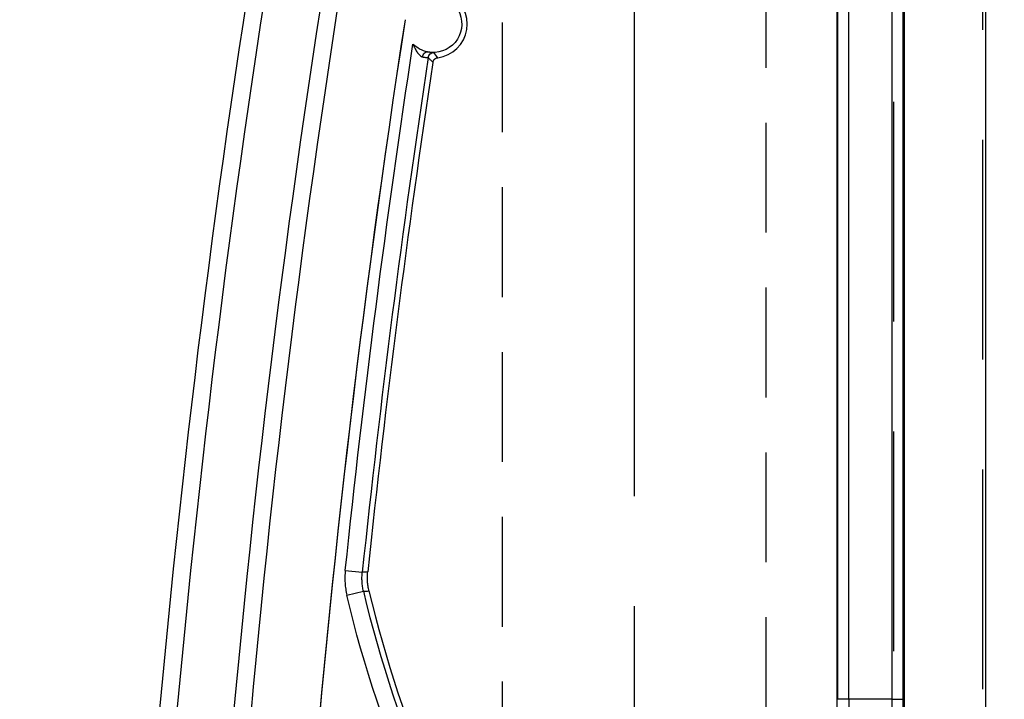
# Model space of a CAD drawing. Extents: x 2651 to 11825, y -3833 to 1075.
# Tile 394 of 656: x 4196 to 4218, y 712 to 727. Entities that reach past the tile are written whole.
import ezdxf

# ---------------------------------------------------------------- set-up
doc = ezdxf.new("R2010")
doc.units = 0
doc.header["$LTSCALE"] = 10
for name, pattern in [('CENTER', [2, 1.25, -0.25, 0.25, -0.25]), ('DASHED', [0.75, 0.5, -0.25]), ('HIDDEN', [0.375, 0.25, -0.125])]:
    doc.linetypes.add(name, pattern=pattern)
doc.layers.get('0').update_dxf_attribs({"linetype": 'CONTINUOUS'})
doc.layers.get('Defpoints').update_dxf_attribs({"linetype": 'CONTINUOUS'})
for name, color, linetype in [('1', 7, 'CONTINUOUS'), ('COOL', 150, 'HIDDEN'), ('DIM', 3, 'CONTINUOUS')]:
    doc.layers.add(name, color=color, linetype=linetype)
doc.styles.get("Standard").update_dxf_attribs({"font": 'romans.shx'})
doc.dimstyles.new('MM& INCH5', dxfattribs={"dimtxt": 5, "dimasz": 2.5, "dimexe": 1, "dimexo": 0.5, "dimtad": 0, "dimrnd": 1.38778e-17, "dimzin": 9, "dimdsep": 46, "dimtxsty": 'Standard', "dimblk": 'CLOSED', "dimcen": 0, "dimclrd": 3, "dimclre": 3, "dimclrt": 3, "dimazin": 2, "dimtfac": 0.75, "dimtofl": 0, "dimtmove": 0, "dimatfit": 3, "dimfxl": 0, "dimtolj": 1, "dimarcsym": 0})

# ---------------------------------------------------------------- blocks, each defined once
blk = doc.blocks.new('DSD')
at = {"layer": '1', "color": 6, "linetype": 'DASHED'}
for p, q in [((499.908, 459.883), (499.908, 509.019)), ((501.927, 509.019), (501.927, 460.933)), ((501.71, 495.113), (501.705, 495.113))]:
    blk.add_line(p, q, dxfattribs=at)
at = {"layer": '1', "color": 252, "linetype": 'Continuous'}
for p, q in [((501.692, 464.145), (501.692, 508.531)), ((499.831, 508.003), (499.831, 464.659)), ((501.71, 495.113), (501.71, 477.638)), ((501.969, 495.113), (501.71, 495.113)), ((501.969, 495.113), (502.947, 495.113)), ((501.969, 477.638), (501.969, 495.113)), ((502.947, 495.113), (502.947, 477.638)), ((502.947, 495.113), (503.206, 495.113)), ((503.206, 477.638), (503.206, 495.113)), ((514.366, 492.744), (513.988, 492.655)), ((514.402, 492.182), (514.015, 492.223))]:
    blk.add_line(p, q, dxfattribs=at)
at = {"layer": '1', "color": 7, "linetype": 'Continuous'}
blk.add_line((503.222, 464.844), (503.222, 508.076), dxfattribs=at)
at = {"layer": '1', "color": 252, "linetype": 'Continuous'}
for centre, radius, start, end in [((258.538, 518.994), 260.764, 351.21206, 8.78754), ((258.538, 518.994), 257.526, 351.21206, 8.78794), ((487.959, 486.516), 26.743, 13.2714, 54.9863), ((258.538, 518.994), 256.876, 351.38336, 354.01787)]:
    blk.add_arc(centre, radius, start, end, dxfattribs=at)
at = {"layer": '1', "color": 7, "linetype": 'Continuous', "extrusion": (0, 0, -1)}
for centre, radius, start, end in [((-258.538, 518.994), 261.153, 171.21206, 188.78794), ((-258.538, 518.994), 259.08, 171.21206, 188.78794), ((-512.4, 479.749), 0.648, 276.418, 102.0087), ((-512.4, 479.749), 0.648, 102.0087, 135.4131)]:
    blk.add_arc(centre, radius, start, end, dxfattribs=at)
at = {"layer": '1', "color": 252, "linetype": 'Continuous', "extrusion": (0, 0, -1)}
for centre, radius, start, end in [((-258.538, 518.994), 259.469, 171.21206, 188.78794), ((-487.959, 486.516), 27.132, 125.0137, 166.7286), ((-258.538, 518.994), 257.265, 185.98213, 188.67217)]:
    blk.add_arc(centre, radius, start, end, dxfattribs=at)
at = {"layer": '1', "color": 110, "linetype": 'Continuous'}
blk.add_arc((258.538, 518.994), 257.526, 351.21206, 0, dxfattribs=at)
at = {"layer": '1', "color": 7, "linetype": 'Continuous'}
for centre, radius, start, end in [((487.959, 486.516), 26.62, 13.3184, 54.4749), ((258.538, 518.994), 256.753, 351.40512, 354.0132), ((512.4, 479.749), 0.772, 97.6644, 243.8079)]:
    blk.add_arc(centre, radius, start, end, dxfattribs=at)
blk.add_ellipse((502.89, 495.113), major_axis=(0, 12.954), ratio=0.004451, start_param=4.712389, end_param=6.146594, dxfattribs=at)
at = {"layer": '1', "color": 252, "linetype": 'Continuous', "extrusion": (0, 0, -1)}
blk.add_ellipse((512.387, 480.528), major_axis=(0.0975, 0.0853), ratio=0.999984, start_param=0.869298, end_param=2.272295, dxfattribs=at)
at = {"layer": '1', "color": 7, "linetype": 'Continuous', "extrusion": (0, 0, -1)}
blk.add_ellipse((512.562, 480.509), major_axis=(-0.027, -0.127), ratio=0.659458, start_param=4.670772, end_param=6.277381, dxfattribs=at)
at = {"layer": '1', "color": 252, "linetype": 'Continuous'}
blk.add_rational_spline([(501.825, 508.326), (501.757, 508.326), (501.71, 502.853), (501.71, 495.113)], [1, 0.804737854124, 0.804737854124, 1], degree=3, dxfattribs=at)
blk.add_open_spline([(501.969, 495.113), (501.969, 495.394), (501.969, 495.967), (501.97, 496.839), (501.972, 497.737), (501.975, 498.655), (501.978, 499.586), (501.982, 500.522), (501.986, 501.455), (501.992, 502.375), (501.998, 503.272), (502.005, 504.132), (502.012, 504.945), (502.02, 505.695), (502.029, 506.369), (502.039, 506.953), (502.049, 507.432), (502.06, 507.789), (502.072, 508.022), (502.08, 508.052), (502.084, 508.067)], degree=3, knots=[0, 0, 0, 0, 0.041403, 0.084471, 0.129205, 0.175604, 0.223668, 0.273397, 0.324791, 0.377851, 0.432575, 0.488964, 0.547018, 0.606736, 0.668119, 0.731167, 0.795879, 0.862255, 0.930296, 1, 1, 1, 1], dxfattribs=at)
for points in [[(514.402, 492.182), (514.407, 492.23), (514.413, 492.324), (514.41, 492.465), (514.395, 492.605), (514.377, 492.698), (514.366, 492.744)], [(513.988, 492.655), (513.946, 492.653), (513.905, 492.651), (513.863, 492.648)], [(513.891, 492.215), (513.933, 492.217), (513.974, 492.22), (514.015, 492.223)], [(512.515, 480.508), (512.497, 480.528), (512.462, 480.567), (512.426, 480.605), (512.408, 480.623)], [(512.297, 480.514), (512.329, 480.477), (512.359, 480.438), (512.389, 480.398)]]:
    blk.add_open_spline(points, degree=3, dxfattribs=at)
at = {"layer": '1', "color": 7, "linetype": 'Continuous'}
for points in [[(513.863, 492.648), (513.872, 492.612), (513.886, 492.541), (513.897, 492.433), (513.9, 492.324), (513.895, 492.251), (513.891, 492.215)], [(513.988, 492.655), (513.996, 492.619), (514.01, 492.548), (514.021, 492.44), (514.024, 492.332), (514.019, 492.259), (514.015, 492.223)]]:
    blk.add_open_spline(points, degree=3, dxfattribs=at)
for points, knots in [([(512.408, 480.623), (512.407, 480.616), (512.404, 480.602), (512.399, 480.59), (512.394, 480.581), (512.392, 480.577), (512.389, 480.571), (512.383, 480.563), (512.376, 480.555), (512.369, 480.548), (512.365, 480.545), (512.361, 480.541), (512.352, 480.534), (512.343, 480.529), (512.335, 480.525), (512.33, 480.523), (512.324, 480.52), (512.314, 480.517), (512.304, 480.515), (512.297, 480.514)], [0, 0, 0, 0, 0.125, 0.25, 0.25, 0.3125, 0.3125, 0.375, 0.5, 0.5, 0.5625, 0.5625, 0.625, 0.75, 0.75, 0.8125, 0.8125, 0.875, 1, 1, 1, 1]), ([(512.39, 480.397), (512.395, 480.397), (512.399, 480.398), (512.404, 480.397), (512.409, 480.397), (512.413, 480.397), (512.418, 480.397), (512.423, 480.397), (512.427, 480.397), (512.446, 480.395), (512.463, 480.394), (512.476, 480.392), (512.481, 480.392), (512.491, 480.39), (512.506, 480.388), (512.523, 480.385), (512.535, 480.382)], [0, 0, 0, 0, 0.125, 0.25, 0.375, 0.375, 0.4375, 0.4375, 0.5, 0.625, 0.75, 0.75, 0.8125, 0.8125, 0.875, 1, 1, 1, 1]), ([(512.647, 480.496), (512.637, 480.498), (512.627, 480.5), (512.613, 480.503), (512.609, 480.503), (512.604, 480.504), (512.599, 480.505), (512.594, 480.505), (512.586, 480.506), (512.569, 480.508), (512.556, 480.508), (512.552, 480.508), (512.547, 480.508), (512.542, 480.508), (512.538, 480.508), (512.533, 480.508), (512.528, 480.508), (512.523, 480.508), (512.519, 480.506), (512.514, 480.508)], [0, 0, 0, 0, 0.125, 0.125, 0.1875, 0.1875, 0.21875, 0.21875, 0.25, 0.375, 0.5, 0.5, 0.5625, 0.5625, 0.625, 0.625, 0.75, 0.875, 1, 1, 1, 1]), ([(512.862, 480.203), (512.851, 480.23), (512.847, 480.242), (512.84, 480.257), (512.837, 480.264), (512.83, 480.279), (512.827, 480.287), (512.816, 480.309), (512.808, 480.323), (512.792, 480.351), (512.784, 480.365), (512.771, 480.385), (512.766, 480.392), (512.759, 480.401), (512.757, 480.405), (512.752, 480.411), (512.749, 480.415), (512.737, 480.43), (512.727, 480.441), (512.711, 480.457), (512.705, 480.462), (512.697, 480.469), (512.694, 480.472), (512.689, 480.475), (512.685, 480.478), (512.677, 480.483), (512.668, 480.489), (512.659, 480.492), (512.655, 480.494), (512.65, 480.495), (512.646, 480.496)], [0, 0, 0, 0, 0.125, 0.125, 0.1875, 0.1875, 0.25, 0.25, 0.375, 0.375, 0.5, 0.5, 0.5625, 0.5625, 0.59375, 0.59375, 0.625, 0.625, 0.75, 0.75, 0.8125, 0.8125, 0.84375, 0.84375, 0.875, 0.875, 0.9375, 0.96875, 0.96875, 1, 1, 1, 1])]:
    blk.add_open_spline(points, degree=3, knots=knots, dxfattribs=at)
blk = doc.blocks.new('*D116')
at = {"layer": 'Defpoints', "color": 0}
for p in [(4278.684, 927.642), (4278.684, 906.842), (4171.684, 387.642)]:
    blk.add_point(p, dxfattribs=at)
at = {"layer": 'DIM', "color": 3, "lineweight": -2}
blk.add_line((4278.684, 907.342), (4278.684, 927.642), dxfattribs=at)
at = {"layer": 'DIM', "color": 3, "insert": (4278.684, 950.648), "char_height": 5, "attachment_point": 5, "rotation": 90}
blk.add_mtext('\\A1;107 [4.213]', dxfattribs=at)
blk = doc.blocks.new('_Closed')
at = {"color": 0, "linetype": 'ByBlock', "lineweight": -2}
for p, q in [((-1, 0.1667), (0, 0)), ((-1, 0.1667), (-1, -0.1667)), ((0, 0), (-1, -0.1667)), ((0, 0), (-1, 0))]:
    blk.add_line(p, q, dxfattribs=at)
blk = doc.blocks.new('*D117')
at = {"layer": 'Defpoints', "color": 0}
for p in [(4291.684, 927.642), (4291.684, 912.642), (4171.684, 387.642)]:
    blk.add_point(p, dxfattribs=at)
at = {"layer": 'DIM', "color": 3, "lineweight": -2}
blk.add_line((4291.684, 913.142), (4291.684, 927.642), dxfattribs=at)
at = {"layer": 'DIM', "color": 3, "insert": (4291.684, 950.648), "char_height": 5, "attachment_point": 5, "rotation": 90}
blk.add_mtext('\\A1;120 [4.724]', dxfattribs=at)
blk = doc.blocks.new('*D118')
at = {"layer": 'Defpoints', "color": 0}
for p in [(4368.684, 927.642), (4368.684, 892.822), (4171.684, 387.642)]:
    blk.add_point(p, dxfattribs=at)
at = {"layer": 'DIM', "color": 3, "lineweight": -2}
blk.add_line((4368.684, 893.322), (4368.684, 927.642), dxfattribs=at)
at = {"layer": 'DIM', "color": 3, "insert": (4368.684, 950.648), "char_height": 5, "attachment_point": 5, "rotation": 90}
blk.add_mtext('\\A1;197 [7.756]', dxfattribs=at)
blk = doc.blocks.new('*D119')
at = {"layer": 'Defpoints', "color": 0}
for p in [(4376.684, 927.642), (4371.684, 807.17), (4171.684, 387.642)]:
    blk.add_point(p, dxfattribs=at)
at = {"layer": 'DIM', "color": 3, "lineweight": -2}
for p, q in [((4376.684, 922.642), (4376.684, 927.642)), ((4371.684, 917.642), (4376.684, 922.642)), ((4371.684, 807.67), (4371.684, 917.642))]:
    blk.add_line(p, q, dxfattribs=at)
at = {"layer": 'DIM', "color": 3, "insert": (4376.684, 951.005), "char_height": 5, "attachment_point": 5, "rotation": 90}
blk.add_mtext('\\A1;200 [7.874]', dxfattribs=at)
blk = doc.blocks.new('*D120')
at = {"layer": 'Defpoints', "color": 0}
for p in [(4411.684, 927.642), (4411.684, 912.642), (4171.684, 387.642)]:
    blk.add_point(p, dxfattribs=at)
at = {"layer": 'DIM', "color": 3, "lineweight": -2}
blk.add_line((4411.684, 913.142), (4411.684, 927.642), dxfattribs=at)
at = {"layer": 'DIM', "color": 3, "insert": (4411.684, 951.005), "char_height": 5, "attachment_point": 5, "rotation": 90}
blk.add_mtext('\\A1;240 [9.449]', dxfattribs=at)
blk = doc.blocks.new('*D121')
at = {"layer": 'Defpoints', "color": 0}
for p in [(4446.684, 927.642), (4446.684, 910.642), (4171.684, 387.642)]:
    blk.add_point(p, dxfattribs=at)
at = {"layer": 'DIM', "color": 3, "lineweight": -2}
blk.add_line((4446.684, 911.142), (4446.684, 927.642), dxfattribs=at)
at = {"layer": 'DIM', "color": 3, "insert": (4446.684, 953.386), "char_height": 5, "attachment_point": 5, "rotation": 90}
blk.add_mtext('\\A1;275 [10.827]', dxfattribs=at)
blk = doc.blocks.new('*D158')
at = {"layer": 'Defpoints', "color": 0}
for p in [(4247.884, 927.642), (4247.884, 766.102), (4171.684, 387.642)]:
    blk.add_point(p, dxfattribs=at)
at = {"layer": 'DIM', "color": 3, "lineweight": -2}
blk.add_line((4247.884, 766.602), (4247.884, 927.642), dxfattribs=at)
at = {"layer": 'DIM', "color": 3, "insert": (4247.884, 943.862), "char_height": 5, "attachment_point": 5, "rotation": 90}
blk.add_mtext('\\A1;76.2 [3]', dxfattribs=at)
blk = doc.blocks.new('*D159')
at = {"layer": 'Defpoints', "color": 0}
for p in [(4239.884, 927.642), (4246.684, 860.062), (4171.684, 387.642)]:
    blk.add_point(p, dxfattribs=at)
at = {"layer": 'DIM', "color": 3, "lineweight": -2}
for p, q in [((4239.884, 922.642), (4239.884, 927.642)), ((4246.684, 917.642), (4239.884, 922.642)), ((4246.684, 860.562), (4246.684, 917.642))]:
    blk.add_line(p, q, dxfattribs=at)
at = {"layer": 'DIM', "color": 3, "insert": (4239.884, 948.624), "char_height": 5, "attachment_point": 5, "rotation": 90}
blk.add_mtext('\\A1;75 [2.953]', dxfattribs=at)
blk = doc.blocks.new('*D160')
at = {"layer": 'Defpoints', "color": 0}
for p in [(4381.212, 797.642), (4473.321, 797.642), (4171.684, 387.642)]:
    blk.add_point(p, dxfattribs=at)
at = {"layer": 'DIM', "color": 3, "lineweight": -2}
blk.add_line((4381.712, 797.642), (4473.321, 797.642), dxfattribs=at)
at = {"layer": 'DIM', "color": 3, "insert": (4499.065, 797.642), "char_height": 5, "attachment_point": 5}
blk.add_mtext('\\A1;410 [16.142]', dxfattribs=at)
blk = doc.blocks.new('*D161')
at = {"layer": 'Defpoints', "color": 0}
for p in [(4274.104, 832.642), (4473.321, 832.642), (4171.684, 387.642)]:
    blk.add_point(p, dxfattribs=at)
at = {"layer": 'DIM', "color": 3, "lineweight": -2}
blk.add_line((4274.604, 832.642), (4473.321, 832.642), dxfattribs=at)
at = {"layer": 'DIM', "color": 3, "insert": (4496.684, 832.642), "char_height": 5, "attachment_point": 5}
blk.add_mtext('\\A1;445 [17.52]', dxfattribs=at)
blk = doc.blocks.new('*D162')
at = {"layer": 'Defpoints', "color": 0}
for p in [(4271.924, 879.642), (4485.526, 879.642), (4171.684, 387.642)]:
    blk.add_point(p, dxfattribs=at)
at = {"layer": 'DIM', "color": 3, "lineweight": -2}
blk.add_line((4272.424, 879.642), (4485.526, 879.642), dxfattribs=at)
at = {"layer": 'DIM', "color": 3, "insert": (4508.889, 879.642), "char_height": 5, "attachment_point": 5}
blk.add_mtext('\\A1;492 [19.37]', dxfattribs=at)
blk = doc.blocks.new('*D163')
at = {"layer": 'Defpoints', "color": 0}
for p in [(4285.884, 899.642), (4485.526, 899.642), (4171.684, 387.642)]:
    blk.add_point(p, dxfattribs=at)
at = {"layer": 'DIM', "color": 3, "lineweight": -2}
blk.add_line((4286.384, 899.642), (4485.526, 899.642), dxfattribs=at)
at = {"layer": 'DIM', "color": 3, "insert": (4511.27, 899.642), "char_height": 5, "attachment_point": 5}
blk.add_mtext('\\A1;512 [20.157]', dxfattribs=at)
blk = doc.blocks.new('*D164')
at = {"layer": 'Defpoints', "color": 0}
for p in [(4266.934, 743.242), (4473.321, 743.242), (4171.684, 387.642)]:
    blk.add_point(p, dxfattribs=at)
at = {"layer": 'DIM', "color": 3, "lineweight": -2}
blk.add_line((4267.434, 743.242), (4473.321, 743.242), dxfattribs=at)
at = {"layer": 'DIM', "color": 3, "insert": (4494.303, 743.242), "char_height": 5, "attachment_point": 5}
blk.add_mtext('\\A1;355.6 [14]', dxfattribs=at)
blk = doc.blocks.new('*D165')
at = {"layer": 'Defpoints', "color": 0}
for p in [(4446.684, 762.642), (4473.321, 762.642), (4171.684, 387.642)]:
    blk.add_point(p, dxfattribs=at)
at = {"layer": 'DIM', "color": 3, "lineweight": -2}
blk.add_line((4447.184, 762.642), (4473.321, 762.642), dxfattribs=at)
at = {"layer": 'DIM', "color": 3, "insert": (4499.065, 762.642), "char_height": 5, "attachment_point": 5}
blk.add_mtext('\\A1;375 [14.764]', dxfattribs=at)
blk = doc.blocks.new('*D166')
at = {"layer": 'Defpoints', "color": 0}
for p in [(4446.684, 719.642), (4473.321, 719.642), (4171.684, 387.642)]:
    blk.add_point(p, dxfattribs=at)
at = {"layer": 'DIM', "color": 3, "lineweight": -2}
blk.add_line((4447.184, 719.642), (4473.321, 719.642), dxfattribs=at)
at = {"layer": 'DIM', "color": 3, "insert": (4499.065, 719.642), "char_height": 5, "attachment_point": 5}
blk.add_mtext('\\A1;332 [13.071]', dxfattribs=at)
blk = doc.blocks.new('*D190')
at = {"layer": 'Defpoints', "color": 0}
for p in [(4401.864, 859.642), (4485.526, 859.642), (4171.684, 387.642)]:
    blk.add_point(p, dxfattribs=at)
at = {"layer": 'DIM', "color": 3, "lineweight": -2}
blk.add_line((4402.364, 859.642), (4485.526, 859.642), dxfattribs=at)
at = {"layer": 'DIM', "color": 3, "insert": (4511.27, 859.642), "char_height": 5, "attachment_point": 5}
blk.add_mtext('\\A1;472 [18.583]', dxfattribs=at)

msp = doc.modelspace()

# ---------------------------------------------------------------- linework, layer by layer
at = {"layer": 'COOL', "color": 1, "linetype": 'CENTER'}
msp.add_line((4209.476, 888.642), (4209.478, 697.91), dxfattribs=at)
at = {"layer": 'COOL'}
msp.add_lwpolyline([(4206.476, 876.925), (4206.478, 699.642), (4209.478, 697.91), (4212.478, 699.642), (4212.476, 876.925)], dxfattribs=at)

# ---------------------------------------------------------------- block references
at = {"layer": 'DIM', "rotation": 180}
msp.add_blockref('DSD', (4717.309, 1206.636), dxfattribs=at)

# ---------------------------------------------------------------- dimensions: what is measured, and where the dimension line sits
at = {"layer": 'DIM'}
for feature_location, offset, dtype, picture, middle in [((4446.684, 910.642), (0, 17), 1, '*D121', (4446.684, 953.386)), ((4371.684, 807.17), (5, 120.472), 1, '*D119', (4376.684, 951.005)), ((4411.684, 912.642), (0, 15), 1, '*D120', (4411.684, 951.005)), ((4278.684, 906.842), (0, 20.8), 1, '*D116', (4278.684, 950.648)), ((4291.684, 912.642), (0, 15), 1, '*D117', (4291.684, 950.648)), ((4368.684, 892.822), (0, 34.82), 1, '*D118', (4368.684, 950.648)), ((4246.684, 860.062), (-6.8, 67.58), 1, '*D159', (4239.884, 948.624)), ((4247.884, 766.102), (0, 161.54), 1, '*D158', (4247.884, 943.862)), ((4285.884, 899.642), (199.642, 0), 0, '*D163', (4511.27, 899.642)), ((4271.924, 879.642), (213.602, 0), 0, '*D162', (4508.889, 879.642)), ((4401.864, 859.642), (83.662, 0), 0, '*D190', (4511.27, 859.642)), ((4274.104, 832.642), (199.217, 0), 0, '*D161', (4496.684, 832.642)), ((4381.212, 797.642), (92.109, 0), 0, '*D160', (4499.065, 797.642)), ((4446.684, 762.642), (26.637, 0), 0, '*D165', (4499.065, 762.642)), ((4266.934, 743.242), (206.387, 0), 0, '*D164', (4494.303, 743.242)), ((4446.684, 719.642), (26.637, 0), 0, '*D166', (4499.065, 719.642))]:
    dim = msp.add_ordinate_dim(feature_location=feature_location, offset=offset, dtype=dtype, origin=(4171.684, 387.642), dimstyle='MM& INCH5', dxfattribs=at)
    dim.commit()
    dim.dimension.update_dxf_attribs({"geometry": picture, "text_midpoint": middle})

doc.saveas('drawing.dxf')
